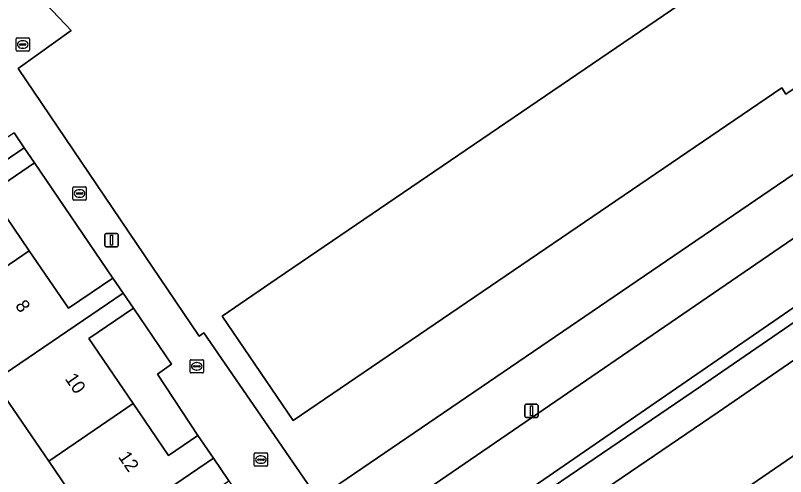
# Model space of a CAD drawing. Extents: x 157445 to 158888, y 383061 to 384688.
# Drawn here: x 158426.6 to 158484.4, y 383817.6 to 383852.2 of the extents above; entities that cross this region are included whole.
import ezdxf

# ---------------------------------------------------------------- set-up
doc = ezdxf.new("R2010")
doc.units = 0
for name, color, linetype in [('IMGEO_Erf', 7, 'Continuous'), ('IMGEO_Groenvoorziening', 7, 'Continuous'), ('IMGEO_Kolk', 7, 'Continuous'), ('IMGEO_Lichtmast', 7, 'Continuous'), ('IMGEO_Pand', 7, 'Continuous'), ('IMGEO_Pand_nummerreeks', 7, 'Continuous'), ('IMGEO_Parkeervlak_open', 7, 'Continuous'), ('IMGEO_Rijbaan_lokaal_open', 7, 'Continuous'), ('IMGEO_Rioolput', 7, 'Continuous'), ('IMGEO_Voetpad_open', 7, 'Continuous')]:
    doc.layers.add(name, color=color, linetype=linetype)

msp = doc.modelspace()

# ---------------------------------------------------------------- linework, layer by layer
at = {"layer": 'IMGEO_Erf'}
msp.add_lwpolyline([(158412.073, 383888.2), (158403.479, 383880.004), (158404.851, 383878.41), (158406.958, 383876.246), (158411.036, 383871.909), (158430.803, 383851.097), (158426.813, 383848.24), (158440.405, 383828.146), (158440.739, 383828.38), (158449.308, 383815.94), (158500, 383850.527), (158500.951, 383851.176), (158500, 383852.558), (158496.134, 383858.175), (158459.68, 383895.913)], dxfattribs=at)
for points in [[(158478.224, 383854.282), (158477.81, 383854.89), (158478.271, 383855.204), (158477.039, 383857.01), (158479.58, 383858.744), (158483.71, 383861.562), (158491.044, 383850.813), (158484.439, 383846.306), (158484.117, 383846.778), (158447.456, 383821.813), (158442.113, 383829.643), (158446.244, 383832.462)], [(158418.126, 383819.23), (158423.282, 383811.714), (158424.253, 383812.296), (158425.141, 383811.08), (158425.626, 383811.351), (158426.503, 383809.895), (158432.403, 383813.919), (158429.108, 383818.75), (158425.812, 383823.582), (158422.404, 383821.257), (158421.595, 383822.444), (158420.863, 383823.516), (158424.197, 383825.79), (158421.214, 383830.164), (158418.299, 383834.437), (158414.93, 383832.139), (158414.129, 383833.314), (158413.387, 383834.401), (158416.791, 383836.723), (158413.683, 383841.28), (158405.033, 383835.334), (158416.783, 383818.454)], [(158428.045, 383841.145), (158424.699, 383838.862), (158427.642, 383834.547), (158430.584, 383830.233), (158433.911, 383832.502)], [(158437.275, 383825.292), (158438.317, 383826.023), (158435.459, 383830.231), (158432.113, 383827.949), (158435.44, 383823.07), (158438.103, 383819.166), (158440.305, 383820.668)]]:
    msp.add_lwpolyline(points, close=True, dxfattribs=at)
at = {"layer": 'IMGEO_Groenvoorziening'}
for points in [[(158503.832, 383848.362), (158503.346, 383848.03), (158494.966, 383842.309), (158447.556, 383809.816)], [(158445.139, 383802.839), (158497.333, 383838.768)]]:
    msp.add_lwpolyline(points, dxfattribs=at)
at = {"layer": 'IMGEO_Kolk'}
for p, q in [((158426.657, 383849.614), (158426.657, 383850.466)), ((158426.732, 383850.54), (158427.584, 383850.54)), ((158427.658, 383850.466), (158427.658, 383849.614)), ((158426.916, 383850.034), (158426.916, 383850.046)), ((158427.354, 383849.997), (158426.956, 383849.997)), ((158426.959, 383850.083), (158427.357, 383850.083)), ((158427.145, 383850.32), (158427.17, 383850.32)), ((158427.4, 383850.046), (158427.4, 383850.034)), ((158427.584, 383849.54), (158426.732, 383849.54)), ((158427.168, 383849.76), (158427.143, 383849.76)), ((158430.926, 383838.425), (158430.926, 383839.277)), ((158431.001, 383839.351), (158431.853, 383839.351)), ((158431.185, 383838.845), (158431.185, 383838.857)), ((158431.623, 383838.808), (158431.225, 383838.808)), ((158431.228, 383838.894), (158431.626, 383838.894)), ((158431.414, 383839.131), (158431.439, 383839.131)), ((158431.669, 383838.857), (158431.669, 383838.845)), ((158431.927, 383839.277), (158431.927, 383838.425)), ((158431.853, 383838.351), (158431.001, 383838.351)), ((158431.437, 383838.571), (158431.412, 383838.571)), ((158439.718, 383825.444), (158439.718, 383826.296)), ((158439.793, 383826.37), (158440.645, 383826.37)), ((158440.206, 383826.15), (158440.231, 383826.15)), ((158440.719, 383826.296), (158440.719, 383825.444)), ((158439.977, 383825.864), (158439.977, 383825.876)), ((158440.415, 383825.827), (158440.017, 383825.827)), ((158440.02, 383825.913), (158440.418, 383825.913)), ((158440.229, 383825.59), (158440.204, 383825.59)), ((158440.461, 383825.876), (158440.461, 383825.864)), ((158440.645, 383825.37), (158439.793, 383825.37))]:
    msp.add_line(p, q, dxfattribs=at)
for points in [[(158426.657, 383849.614), (158426.657, 383850.466)], [(158426.732, 383850.54), (158427.584, 383850.54)], [(158427.658, 383850.466), (158427.658, 383849.614)], [(158427.584, 383849.54), (158426.732, 383849.54)], [(158430.926, 383838.425), (158430.926, 383839.277)], [(158431.001, 383839.351), (158431.853, 383839.351)], [(158431.927, 383839.277), (158431.927, 383838.425)], [(158431.853, 383838.351), (158431.001, 383838.351)], [(158439.718, 383825.444), (158439.718, 383826.296)], [(158439.793, 383826.37), (158440.645, 383826.37)], [(158440.719, 383826.296), (158440.719, 383825.444)], [(158440.645, 383825.37), (158439.793, 383825.37)]]:
    msp.add_lwpolyline(points, dxfattribs=at)
for centre, radius, start, end in [((158426.734, 383850.464), 0.0765, 91.55205, 178.44795), ((158426.734, 383850.464), 0.0765, 91.55205, 178.44795), ((158427.582, 383850.464), 0.0765, 1.55205, 88.44795), ((158427.582, 383850.464), 0.0765, 1.55205, 88.44795), ((158426.956, 383850.043), 0.0403, 85.87752, 175.75265), ((158426.953, 383850.033), 0.0366, 178.93798, 274.71019), ((158427.357, 383850.04), 0.043, 264.86636, 352.45326), ((158427.361, 383850.045), 0.0386, 1.73085, 96.63898), ((158426.734, 383849.616), 0.0765, 181.55205, 268.44795), ((158426.734, 383849.616), 0.0765, 181.55205, 268.44795), ((158427.582, 383849.616), 0.0765, 271.55205, 358.44795), ((158427.582, 383849.616), 0.0765, 271.55205, 358.44795), ((158431.003, 383839.275), 0.0765, 91.55205, 178.44795), ((158431.003, 383839.275), 0.0765, 91.55205, 178.44795), ((158431.225, 383838.854), 0.0403, 85.87752, 175.75265), ((158431.222, 383838.844), 0.0366, 178.93798, 274.71019), ((158431.626, 383838.851), 0.043, 264.86636, 352.45326), ((158431.63, 383838.856), 0.0386, 1.73085, 96.63898), ((158431.851, 383839.275), 0.0765, 1.55205, 88.44795), ((158431.851, 383839.275), 0.0765, 1.55205, 88.44795), ((158431.003, 383838.427), 0.0765, 181.55205, 268.44795), ((158431.003, 383838.427), 0.0765, 181.55205, 268.44795), ((158431.851, 383838.427), 0.0765, 271.55205, 358.44795), ((158431.851, 383838.427), 0.0765, 271.55205, 358.44795), ((158439.795, 383826.294), 0.0765, 91.55205, 178.44795), ((158439.795, 383826.294), 0.0765, 91.55205, 178.44795), ((158440.643, 383826.294), 0.0765, 1.55205, 88.44795), ((158440.643, 383826.294), 0.0765, 1.55205, 88.44795), ((158440.017, 383825.873), 0.0403, 85.87752, 175.75265), ((158440.014, 383825.863), 0.0366, 178.93798, 274.71019), ((158440.418, 383825.87), 0.043, 264.86636, 352.45326), ((158440.422, 383825.875), 0.0386, 1.73085, 96.63898), ((158439.795, 383825.446), 0.0765, 181.55205, 268.44795), ((158439.795, 383825.446), 0.0765, 181.55205, 268.44795), ((158440.643, 383825.446), 0.0765, 271.55205, 358.44795), ((158440.643, 383825.446), 0.0765, 271.55205, 358.44795)]:
    msp.add_arc(centre, radius, start, end, dxfattribs=at)
for centre, major_axis, ratio, start_param, end_param in [((158427.144, 383850.04), (-0.387, 0.002), 0.722429, 4.712389, 7.853982), ((158427.169, 383850.04), (-0.39, 0.002), 0.717154, 1.570796, 4.712389), ((158431.413, 383838.851), (-0.387, 0.002), 0.722429, 4.712389, 7.853982), ((158431.438, 383838.851), (-0.39, 0.002), 0.717154, 1.570796, 4.712389), ((158440.205, 383825.87), (-0.387, 0.002), 0.722429, 4.712389, 7.853982), ((158440.23, 383825.87), (-0.39, 0.002), 0.717154, 1.570796, 4.712389)]:
    msp.add_ellipse(centre, major_axis=major_axis, ratio=ratio, start_param=start_param, end_param=end_param, dxfattribs=at)
at = {"layer": 'IMGEO_Lichtmast'}
for p, q in [((158433.323, 383834.955), (158433.323, 383835.755)), ((158433.323, 383835.755), (158433.323, 383834.955)), ((158433.423, 383835.855), (158434.213, 383835.855)), ((158434.213, 383835.855), (158433.423, 383835.855)), ((158434.313, 383835.755), (158434.313, 383834.955)), ((158434.313, 383834.955), (158434.313, 383835.755)), ((158434.213, 383834.855), (158433.423, 383834.855)), ((158433.423, 383834.855), (158434.213, 383834.855)), ((158464.838, 383822.118), (158464.838, 383822.918)), ((158464.838, 383822.918), (158464.838, 383822.118)), ((158464.938, 383823.018), (158465.728, 383823.018)), ((158465.728, 383823.018), (158464.938, 383823.018)), ((158465.828, 383822.918), (158465.828, 383822.118)), ((158465.828, 383822.118), (158465.828, 383822.918)), ((158465.728, 383822.018), (158464.938, 383822.018)), ((158464.938, 383822.018), (158465.728, 383822.018))]:
    msp.add_line(p, q, dxfattribs=at)
for points in [[(158433.743, 383835.73), (158433.893, 383835.73), (158433.893, 383834.98), (158433.743, 383834.98), (158433.743, 383835.73)], [(158465.258, 383822.893), (158465.408, 383822.893), (158465.408, 383822.143), (158465.258, 383822.143), (158465.258, 383822.893)]]:
    msp.add_lwpolyline(points, dxfattribs=at)
for centre, start, end in [((158433.423, 383835.755), 90, 180), ((158433.423, 383835.755), 90, 180), ((158434.213, 383835.755), 0, 90), ((158434.213, 383835.755), 360, 90), ((158433.423, 383834.955), 180, 270), ((158433.423, 383834.955), 180, 270), ((158434.213, 383834.955), 270, 0), ((158434.213, 383834.955), 270, 0), ((158464.938, 383822.918), 90, 180), ((158464.938, 383822.918), 90, 180), ((158465.728, 383822.918), 0, 90), ((158465.728, 383822.918), 360, 90), ((158464.938, 383822.118), 180, 270), ((158464.938, 383822.118), 180, 270), ((158465.728, 383822.118), 270, 0), ((158465.728, 383822.118), 270, 0)]:
    msp.add_arc(centre, 0.1, start, end, dxfattribs=at)
at = {"layer": 'IMGEO_Pand'}
for points in [[(158479.58, 383858.744), (158477.039, 383857.01), (158478.271, 383855.204), (158477.81, 383854.89), (158478.224, 383854.282), (158446.244, 383832.462), (158442.113, 383829.643), (158447.456, 383821.813), (158484.117, 383846.778), (158484.439, 383846.306), (158491.044, 383850.813), (158483.71, 383861.562)], [(158414.129, 383833.314), (158427.275, 383842.274), (158426.506, 383843.403), (158423.096, 383841.077), (158420.013, 383845.597), (158413.683, 383841.28), (158416.791, 383836.723), (158413.387, 383834.401)], [(158414.129, 383833.314), (158414.93, 383832.139), (158418.299, 383834.437), (158421.214, 383830.164), (158427.642, 383834.547), (158424.699, 383838.862), (158428.045, 383841.145), (158427.275, 383842.274)], [(158427.642, 383834.547), (158421.214, 383830.164), (158424.197, 383825.79), (158420.863, 383823.516), (158421.595, 383822.444), (158434.685, 383831.366), (158433.911, 383832.502), (158430.584, 383830.233)], [(158435.44, 383823.07), (158432.113, 383827.949), (158435.459, 383830.231), (158434.685, 383831.366), (158421.595, 383822.444), (158422.404, 383821.257), (158425.812, 383823.582), (158429.108, 383818.75)], [(158429.108, 383818.75), (158432.403, 383813.919), (158432.927, 383813.15), (158441.462, 383818.971), (158440.305, 383820.668), (158438.103, 383819.166), (158435.44, 383823.07)]]:
    msp.add_lwpolyline(points, close=True, dxfattribs=at)
msp.add_lwpolyline([(158426.177, 383805.388), (158428.548, 383801.911), (158439.887, 383809.644), (158437.202, 383813.58), (158442.619, 383817.275), (158441.462, 383818.971), (158432.927, 383813.15), (158432.403, 383813.919), (158426.503, 383809.895)], dxfattribs=at)
at = {"layer": 'IMGEO_Parkeervlak_open'}
for points in [[(158479.356, 383822.423), (158500, 383836.616), (158502.782, 383838.529), (158502.634, 383838.438), (158502.428, 383838.332), (158502.212, 383838.245), (158501.99, 383838.178), (158501.762, 383838.131), (158501.531, 383838.104), (158501.299, 383838.098), (158501.067, 383838.113), (158500, 383838.228), (158499.411, 383838.292), (158499.179, 383838.307), (158498.947, 383838.301), (158498.716, 383838.274), (158498.489, 383838.226), (158498.266, 383838.159), (158498.051, 383838.072), (158497.844, 383837.966), (158497.658, 383837.849), (158478.034, 383824.356), (158454.071, 383808.049), (158450.501, 383805.646)], [(158448.436, 383801.343), (158455.393, 383806.116), (158479.356, 383822.423)]]:
    msp.add_lwpolyline(points, dxfattribs=at)
at = {"layer": 'IMGEO_Rijbaan_lokaal_open'}
msp.add_lwpolyline([(158500, 383836.616), (158479.356, 383822.423), (158455.393, 383806.116), (158448.436, 383801.343), (158447.046, 383800.384), (158446.549, 383800.044), (158449.947, 383795.092), (158500, 383829.439)], dxfattribs=at)
at = {"layer": 'IMGEO_Rioolput'}
for p, q in [((158444.535, 383818.44), (158444.535, 383819.292)), ((158444.61, 383819.366), (158445.462, 383819.366)), ((158445.023, 383819.146), (158445.048, 383819.146)), ((158445.536, 383819.292), (158445.536, 383818.44)), ((158444.794, 383818.86), (158444.794, 383818.872)), ((158445.232, 383818.823), (158444.834, 383818.823)), ((158444.837, 383818.909), (158445.235, 383818.909)), ((158445.046, 383818.586), (158445.021, 383818.586)), ((158445.278, 383818.872), (158445.278, 383818.86)), ((158445.462, 383818.366), (158444.61, 383818.366))]:
    msp.add_line(p, q, dxfattribs=at)
for points in [[(158444.535, 383818.44), (158444.535, 383819.292)], [(158444.61, 383819.366), (158445.462, 383819.366)], [(158445.536, 383819.292), (158445.536, 383818.44)], [(158445.462, 383818.366), (158444.61, 383818.366)]]:
    msp.add_lwpolyline(points, dxfattribs=at)
for centre, radius, start, end in [((158444.612, 383819.29), 0.0765, 91.55205, 178.44795), ((158444.612, 383819.29), 0.0765, 91.55205, 178.44795), ((158445.46, 383819.29), 0.0765, 1.55205, 88.44795), ((158445.46, 383819.29), 0.0765, 1.55205, 88.44795), ((158444.834, 383818.869), 0.0403, 85.87752, 175.75265), ((158444.831, 383818.859), 0.0366, 178.93798, 274.71019), ((158445.235, 383818.866), 0.043, 264.86636, 352.45326), ((158445.239, 383818.871), 0.0386, 1.73085, 96.63898), ((158444.612, 383818.442), 0.0765, 181.55205, 268.44795), ((158444.612, 383818.442), 0.0765, 181.55205, 268.44795), ((158445.46, 383818.442), 0.0765, 271.55205, 358.44795), ((158445.46, 383818.442), 0.0765, 271.55205, 358.44795)]:
    msp.add_arc(centre, radius, start, end, dxfattribs=at)
for centre, major_axis, ratio, start_param, end_param in [((158445.022, 383818.866), (-0.387, 0.002), 0.722429, 4.712389, 7.853982), ((158445.047, 383818.866), (-0.39, 0.002), 0.717154, 1.570796, 4.712389)]:
    msp.add_ellipse(centre, major_axis=major_axis, ratio=ratio, start_param=start_param, end_param=end_param, dxfattribs=at)
at = {"layer": 'IMGEO_Voetpad_open'}
for points in [[(158440.739, 383828.38), (158440.405, 383828.146), (158426.813, 383848.24), (158430.803, 383851.097), (158411.036, 383871.909), (158406.958, 383876.246), (158404.851, 383878.41), (158403.479, 383880.004), (158402.345, 383878.875)], [(158494.966, 383842.309), (158503.346, 383848.03), (158500.951, 383851.176), (158500, 383850.527), (158449.308, 383815.94), (158444.836, 383812.806), (158444.847, 383812.319), (158444.815, 383811.832), (158444.739, 383811.35), (158444.62, 383810.877), (158444.46, 383810.417), (158444.284, 383810.017), (158444.036, 383809.559), (158443.747, 383809.124), (158443.421, 383808.718), (158443.06, 383808.341), (158442.667, 383807.999), (158440.564, 383802.129), (158441.649, 383800.55), (158445.139, 383802.839)], [(158426.506, 383843.403), (158427.275, 383842.274), (158428.045, 383841.145), (158433.911, 383832.502), (158434.685, 383831.366), (158435.459, 383830.231), (158438.317, 383826.023), (158437.275, 383825.292), (158440.305, 383820.668), (158441.462, 383818.971), (158442.619, 383817.275), (158444.26, 383814.902), (158444.363, 383814.688), (158444.544, 383814.235), (158444.684, 383813.768), (158444.781, 383813.291), (158444.836, 383812.806), (158449.308, 383815.94), (158440.739, 383828.38)], [(158447.556, 383809.816), (158494.966, 383842.309)], [(158497.333, 383838.768), (158445.139, 383802.839), (158441.649, 383800.55), (158442.777, 383798.908), (158442.842, 383798.822), (158442.914, 383798.743), (158442.993, 383798.67), (158443.078, 383798.605), (158443.169, 383798.547), (158443.264, 383798.498), (158443.363, 383798.457), (158443.466, 383798.426), (158443.571, 383798.404), (158443.678, 383798.391), (158443.785, 383798.388), (158443.892, 383798.394), (158443.998, 383798.41), (158444.103, 383798.436), (158444.204, 383798.47), (158444.302, 383798.514), (158444.396, 383798.566), (158444.418, 383798.58), (158446.549, 383800.044)], [(158450.501, 383805.646), (158454.071, 383808.049), (158478.034, 383824.356), (158497.658, 383837.849)], [(158500, 383829.439), (158449.947, 383795.092), (158447.639, 383793.508), (158438.021, 383786.908), (158394.268, 383756.934), (158395.719, 383754.902), (158500, 383826.37)]]:
    msp.add_lwpolyline(points, dxfattribs=at)

# ---------------------------------------------------------------- texts
at = {"layer": 'IMGEO_Pand_nummerreeks'}
for s, p in [('8', (158426.55, 383830.426)), ('10', (158430.287, 383824.935)), ('12', (158434.282, 383819.071))]:
    msp.add_text(s, height=1, rotation=304.58407, dxfattribs=at).set_placement(p)

doc.saveas('drawing.dxf')
